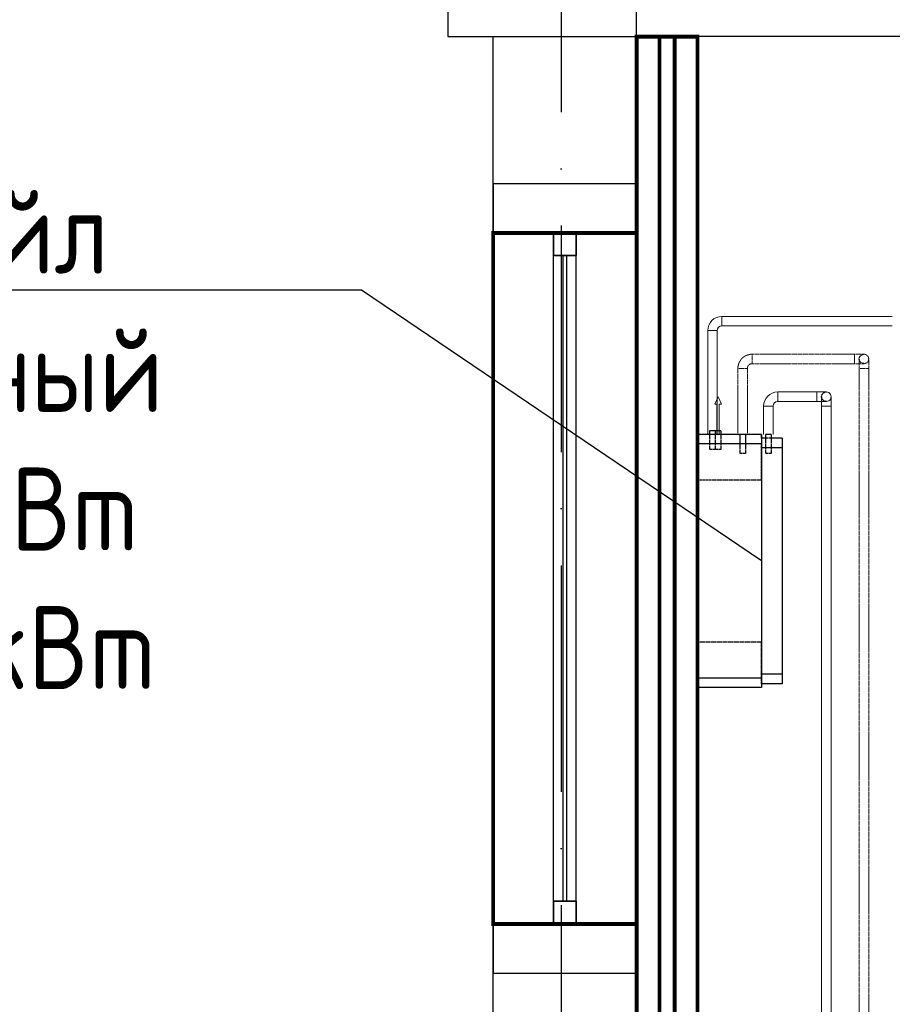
# Model space of a CAD drawing. Header units: millimetres. Extents: x 9824119 to 13672909, y -72394 to 462135.
# Tile 477 of 656: x 10293000 to 10295312, y 22306 to 24914. Entities that reach past the tile are written whole.
import ezdxf
from ezdxf import colors
from ezdxf.entities.mleader import LeaderData, LeaderLine
from ezdxf.math import Vec2, Vec3

# ---------------------------------------------------------------- set-up
doc = ezdxf.new("R2010")
doc.units = ezdxf.units.MM
for name, pattern in [('ACAD_ISO10W100', [18, 12, -3, 0, -3]), ('Hidden', [3, 2, -1]), ('UnderFloor', [7.5, 6, -1.5])]:
    doc.linetypes.add(name, pattern=pattern)
for name, color, linetype in [('1', 7, 'Continuous'), ('MAGI_GENERAL', 7, 'Continuous'), ('PIPE-H1', 7, 'Continuous'), ('PIPE-H1-COMPONENT-', 7, 'Continuous')]:
    doc.layers.add(name, color=color, linetype=linetype)
doc.layers.add('ОКНО (план)', color=5, linetype='Continuous', lineweight=30)
doc.styles.add('ISO_1.0', font='isocpeur.ttf')
doc.styles.add('ISOCPEUR', font='isocpeui.ttf')
doc.styles.add('СПДС', font='isocpeur.ttf')

# ---------------------------------------------------------------- blocks, each defined once
blk = doc.blocks.new('долдлолдолдоооо')
at = {"color": 253, "linetype": 'ByBlock', "lineweight": 25, "ltscale": 100}
for points in [[(1571867.7, 1477001.2), (1571367.7, 1477001.2), (1571367.7, 1476601.2), (1571867.7, 1476601.2)], [(1577467.7, 1476601.2), (1571867.7, 1476601.2), (1571867.7, 1476981.2), (1577467.7, 1476981.2)], [(1571867.7, 1476081.2), (1571487.7, 1476081.2), (1571487.7, 1476601.2), (1571867.7, 1476601.2)], [(1571867.7, 1476081.2), (1571867.7, 1476211.2), (1571487.7, 1476211.2), (1571487.7, 1476081.2)], [(1571867.7, 1473351.2), (1571487.7, 1473351.2), (1571487.7, 1474251.2), (1571867.7, 1474251.2)], [(1571867.7, 1474121.2), (1571867.7, 1474251.2), (1571487.7, 1474251.2), (1571487.7, 1474121.2)]]:
    blk.add_lwpolyline(points, close=True, dxfattribs=at)
at = {"color": 18, "linetype": 'ACAD_ISO10W100', "lineweight": 25, "ltscale": 50, "true_color": 0x000000}
blk.add_lwpolyline([(1571667.7, 1477001.2), (1571667.7, 1449070.1)], dxfattribs=at)
at = {"color": 253, "linetype": 'ByBlock', "lineweight": 25, "ltscale": 100, "const_width": 10}
for points in [[(1571867.7, 1476601.2), (1572028.7, 1476601.2), (1572028.7, 1453001.2), (1571867.7, 1453001.2)], [(1571928.2, 1476601.2), (1571968.3, 1476601.2), (1571968.3, 1453001.2), (1571928.2, 1453001.2)], [(1571867.7, 1476081.2), (1571487.7, 1476081.2), (1571487.7, 1474251.2), (1571867.7, 1474251.2)]]:
    blk.add_lwpolyline(points, close=True, dxfattribs=at)
at = {"color": 253, "lineweight": 25, "ltscale": 0.1}
for points in [[(1571647.7, 1474311.2), (1571647.7, 1476021.2)], [(1571647.7, 1474311.2), (1571647.7, 1476021.2)], [(1571707.7, 1474311.2), (1571707.7, 1476021.2)], [(1571707.7, 1474311.2), (1571707.7, 1476021.2)]]:
    blk.add_lwpolyline(points, dxfattribs=at)
at = {"layer": 'ОКНО (план)', "color": 253, "lineweight": 25}
for points in [[(1571647.7, 1476081.2), (1571707.7, 1476081.2), (1571707.7, 1476021.2), (1571647.7, 1476021.2)], [(1571707.7, 1476081.2), (1571647.7, 1476081.2), (1571647.7, 1476021.2), (1571707.7, 1476021.2)], [(1571647.7, 1474251.2), (1571707.7, 1474251.2), (1571707.7, 1474311.2), (1571647.7, 1474311.2)], [(1571707.7, 1474251.2), (1571647.7, 1474251.2), (1571647.7, 1474311.2), (1571707.7, 1474311.2)]]:
    blk.add_lwpolyline(points, close=True, dxfattribs=at)
for points in [[(1571672.7, 1474311.2), (1571672.7, 1476021.2)], [(1571672.7, 1474311.2), (1571672.7, 1476021.2)], [(1571682.7, 1474311.2), (1571682.7, 1476021.2)], [(1571682.7, 1474311.2), (1571682.7, 1476021.2)]]:
    blk.add_lwpolyline(points, dxfattribs=at)
blk = doc.blocks.new('_None')
blk = doc.blocks.new('*U2921')
at = {"layer": 'PIPE-H1', "color": 1, "linetype": 'Continuous', "lineweight": 20}
for p, q in [((10294860.7, 24127.8, 421), (10295312.3, 24127.8, 421)), ((10294860.7, 24102.8, 421), (10295312.3, 24102.8, 421))]:
    blk.add_line(p, q, dxfattribs=at)
blk = doc.blocks.new('*U2922')
at = {"layer": 'PIPE-H1', "color": 1, "linetype": 'Continuous', "lineweight": 20}
for major_axis in [(0, 37.5), (0, 12.5)]:
    blk.add_ellipse((10294860.7, 24090.3, 421), major_axis=major_axis, ratio=1, start_param=0, end_param=1.570796, dxfattribs=at)
at = {"layer": 'PIPE-H1', "color": 1, "linetype": 'Continuous', "lineweight": 20, "extrusion": (1, 0, 0)}
blk.add_ellipse((10294860.7, 24115.3, 421), major_axis=(0, 12.5), ratio=1, start_param=0, end_param=3.141593, dxfattribs=at)
at = {"layer": 'PIPE-H1', "color": 1, "linetype": 'Continuous', "lineweight": 20, "extrusion": (0, -1, 0)}
blk.add_ellipse((10294835.7, 24090.3, 421), major_axis=(12.5, 0), ratio=1, start_param=0, end_param=3.141593, dxfattribs=at)
blk = doc.blocks.new('*U2923')
at = {"layer": 'PIPE-H1', "color": 1, "linetype": 'Continuous', "lineweight": 20}
for p, q in [((10294823.2, 23815.3, 421), (10294823.2, 24090.3, 421)), ((10294848.2, 23815.3, 421), (10294848.2, 24090.3, 421))]:
    blk.add_line(p, q, dxfattribs=at)
blk = doc.blocks.new('*U2924')
at = {"layer": 'PIPE-H1', "color": 5, "linetype": 'Hidden', "lineweight": 20, "extrusion": (1, 0, 0)}
for centre in [(10295224.7, 23990.3, 37.5), (10295249.7, 23990.3, 37.5)]:
    blk.add_ellipse(centre, major_axis=(0, 0, -25), ratio=1, start_param=0, end_param=1.570796, dxfattribs=at)
at = {"layer": 'PIPE-H1', "color": 5, "linetype": 'Hidden', "lineweight": 20, "extrusion": (0, -1, 0)}
blk.add_ellipse((10295237.2, 23990.3, 12.5), major_axis=(12.5, 0), ratio=1, start_param=0, end_param=3.141593, dxfattribs=at)
blk = doc.blocks.new('*U2925')
at = {"layer": 'PIPE-H1', "color": 5, "linetype": 'Hidden', "lineweight": 20}
for p, q in [((10295224.7, 23990.3, 12.5), (10295224.7, 21169.1, 12.5)), ((10295249.7, 23990.3, 12.5), (10295249.7, 21169.1, 12.5))]:
    blk.add_line(p, q, dxfattribs=at)
blk = doc.blocks.new('*U2926')
at = {"layer": 'PIPE-H1', "color": 7, "linetype": 'Continuous', "lineweight": -3}
for p, q in [((10295237.2, 24015.3, 300), (10295237.2, 24015.3, 299)), ((10295237.2, 24015.3, 50), (10295237.2, 24015.3, 49))]:
    blk.add_line(p, q, dxfattribs=at)
blk = doc.blocks.new('*U2927')
at = {"layer": 'PIPE-H1', "color": 5, "linetype": 'Hidden', "lineweight": 20, "extrusion": (-1, 0, 0)}
blk.add_ellipse((10295212.2, 24015.3, 575), major_axis=(0, -12.5), ratio=1, start_param=0, end_param=3.141593, dxfattribs=at)
at = {"layer": 'PIPE-H1', "color": 5, "linetype": 'Hidden', "lineweight": 20, "extrusion": (0, 1, 0)}
for centre in [(10295212.2, 24027.8, 550), (10295212.2, 24002.8, 550)]:
    blk.add_ellipse(centre, major_axis=(0, 0, 25), ratio=1, start_param=0, end_param=1.570796, dxfattribs=at)
at = {"layer": 'PIPE-H1', "color": 1, "linetype": 'UnderFloor', "lineweight": -3, "extrusion": (0, 0, -1)}
blk.add_ellipse((10295237.2, 24015.3, 550), major_axis=(0, -12.5), ratio=1, start_param=0, end_param=3.141593, dxfattribs=at)
at = {"layer": 'PIPE-H1', "color": 5, "linetype": 'Hidden', "lineweight": 20, "extrusion": (0, 0, -1)}
blk.add_ellipse((10295237.2, 24015.3, 550), major_axis=(0, 12.5), ratio=1, start_param=0, end_param=3.141593, dxfattribs=at)
blk = doc.blocks.new('*U2928')
at = {"layer": 'PIPE-H1', "color": 5, "linetype": 'Hidden', "lineweight": 20}
for p, q in [((10294940.7, 24027.8, 575), (10295212.2, 24027.8, 575)), ((10294940.7, 24002.8, 575), (10295212.2, 24002.8, 575))]:
    blk.add_line(p, q, dxfattribs=at)
blk = doc.blocks.new('*U2929')
at = {"layer": 'PIPE-H1', "color": 5, "linetype": 'Hidden', "lineweight": 20}
for major_axis in [(0, 37.5), (0, 12.5)]:
    blk.add_ellipse((10294940.7, 23990.3, 575), major_axis=major_axis, ratio=1, start_param=0, end_param=1.570796, dxfattribs=at)
at = {"layer": 'PIPE-H1', "color": 5, "linetype": 'Hidden', "lineweight": 20, "extrusion": (1, 0, 0)}
blk.add_ellipse((10294940.7, 24015.3, 575), major_axis=(0, 12.5), ratio=1, start_param=0, end_param=3.141593, dxfattribs=at)
at = {"layer": 'PIPE-H1', "color": 5, "linetype": 'Hidden', "lineweight": 20, "extrusion": (0, -1, 0)}
blk.add_ellipse((10294915.7, 23990.3, 575), major_axis=(12.5, 0), ratio=1, start_param=0, end_param=3.141593, dxfattribs=at)
blk = doc.blocks.new('*U2930')
at = {"layer": 'PIPE-H1', "color": 5, "linetype": 'Hidden', "lineweight": 20}
for p, q in [((10294903.2, 23815.3, 575), (10294903.2, 23990.3, 575)), ((10294928.2, 23815.3, 575), (10294928.2, 23990.3, 575))]:
    blk.add_line(p, q, dxfattribs=at)
blk = doc.blocks.new('*U2931')
at = {"layer": 'PIPE-H1', "color": 82, "linetype": 'Continuous', "lineweight": 20, "extrusion": (1, 0, 0)}
for centre in [(10295125, 23890.3, 37.5), (10295150, 23890.3, 37.5)]:
    blk.add_ellipse(centre, major_axis=(0, 0, -25), ratio=1, start_param=0, end_param=1.570796, dxfattribs=at)
at = {"layer": 'PIPE-H1', "color": 82, "linetype": 'Continuous', "lineweight": 20, "extrusion": (0, -1, 0)}
blk.add_ellipse((10295137.5, 23890.3, 12.5), major_axis=(12.5, 0), ratio=1, start_param=0, end_param=3.141593, dxfattribs=at)
blk = doc.blocks.new('*U2932')
at = {"layer": 'PIPE-H1', "color": 82, "linetype": 'Continuous', "lineweight": 20}
for p, q in [((10295125, 23890.3, 12.5), (10295125, 21067.1, 12.5)), ((10295150, 23890.3, 12.5), (10295150, 21067.1, 12.5))]:
    blk.add_line(p, q, dxfattribs=at)
blk = doc.blocks.new('*U2933')
at = {"layer": 'PIPE-H1', "color": 7, "linetype": 'Continuous', "lineweight": -3}
blk.add_line((10295137.5, 23915.3, 285), (10295137.5, 23915.3, 284), dxfattribs=at)
blk = doc.blocks.new('*U2934')
at = {"layer": 'PIPE-H1', "color": 82, "linetype": 'Continuous', "lineweight": 20, "extrusion": (-1, 0, 0)}
blk.add_ellipse((10295112.5, 23915.3, 560), major_axis=(0, -12.5), ratio=1, start_param=0, end_param=3.141593, dxfattribs=at)
at = {"layer": 'PIPE-H1', "color": 82, "linetype": 'Continuous', "lineweight": 20, "extrusion": (0, 1, 0)}
for centre in [(10295112.5, 23927.8, 535), (10295112.5, 23902.8, 535)]:
    blk.add_ellipse(centre, major_axis=(0, 0, 25), ratio=1, start_param=0, end_param=1.570796, dxfattribs=at)
at = {"layer": 'PIPE-H1', "color": 1, "linetype": 'UnderFloor', "lineweight": -3, "extrusion": (0, 0, -1)}
blk.add_ellipse((10295137.5, 23915.3, 535), major_axis=(0, -12.5), ratio=1, start_param=0, end_param=3.141593, dxfattribs=at)
at = {"layer": 'PIPE-H1', "color": 82, "linetype": 'Continuous', "lineweight": 20, "extrusion": (0, 0, -1)}
blk.add_ellipse((10295137.5, 23915.3, 535), major_axis=(0, 12.5), ratio=1, start_param=0, end_param=3.141593, dxfattribs=at)
blk = doc.blocks.new('*U2935')
at = {"layer": 'PIPE-H1', "color": 82, "linetype": 'Continuous', "lineweight": 20}
for p, q in [((10295008.7, 23927.8, 560), (10295112.5, 23927.8, 560)), ((10295008.7, 23902.8, 560), (10295112.5, 23902.8, 560))]:
    blk.add_line(p, q, dxfattribs=at)
blk = doc.blocks.new('*U2936')
at = {"layer": 'PIPE-H1', "color": 82, "linetype": 'Continuous', "lineweight": 20}
for major_axis in [(0, 37.5), (0, 12.5)]:
    blk.add_ellipse((10295008.7, 23890.3, 560), major_axis=major_axis, ratio=1, start_param=0, end_param=1.570796, dxfattribs=at)
at = {"layer": 'PIPE-H1', "color": 82, "linetype": 'Continuous', "lineweight": 20, "extrusion": (1, 0, 0)}
blk.add_ellipse((10295008.7, 23915.3, 560), major_axis=(0, 12.5), ratio=1, start_param=0, end_param=3.141593, dxfattribs=at)
at = {"layer": 'PIPE-H1', "color": 82, "linetype": 'Continuous', "lineweight": 20, "extrusion": (0, -1, 0)}
blk.add_ellipse((10294983.7, 23890.3, 560), major_axis=(12.5, 0), ratio=1, start_param=0, end_param=3.141593, dxfattribs=at)
blk = doc.blocks.new('*U2937')
at = {"layer": 'PIPE-H1', "color": 82, "linetype": 'Continuous', "lineweight": 20}
for p, q in [((10294971.2, 23815.3, 560), (10294971.2, 23890.3, 560)), ((10294996.2, 23815.3, 560), (10294996.2, 23890.3, 560))]:
    blk.add_line(p, q, dxfattribs=at)
blk = doc.blocks.new('*U2979')
at = {"layer": 'PIPE-H1-COMPONENT-', "color": 7, "linetype": 'Continuous', "lineweight": -3}
blk.add_line((10294835.7, 23815.3, 421), (10294835.7, 23815.3, 420), dxfattribs=at)
blk = doc.blocks.new('*U2980')
at = {"layer": 'PIPE-H1-COMPONENT-', "color": 11, "linetype": 'Continuous', "lineweight": 20}
for p, q in [((10294850.7, 23915.3, 360), (10294841.7, 23895.3, 360)), ((10294859.7, 23895.3, 360), (10294850.7, 23915.3, 360)), ((10294841.7, 23895.3, 360), (10294847.7, 23895.3, 360)), ((10294847.7, 23895.3, 360), (10294847.7, 23815.3, 360)), ((10294853.7, 23815.3, 360), (10294853.7, 23895.3, 360)), ((10294853.7, 23895.3, 360), (10294859.7, 23895.3, 360)), ((10294847.7, 23815.3, 360), (10294853.7, 23815.3, 360))]:
    blk.add_line(p, q, dxfattribs=at)
at = {"layer": 'PIPE-H1-COMPONENT-', "color": 11, "linetype": 'Continuous', "lineweight": 20, "extrusion": (0, 1, 0)}
blk.add_circle((-10294850.7, 360, 23815.3), 7.5, dxfattribs=at)
blk = doc.blocks.new('*U2981')
at = {"layer": 'MAGI_GENERAL', "color": 1, "linetype": 'UnderFloor', "lineweight": -3}
for p, q in [((10294858.2, 23815.3, 100), (10294795.7, 23815.3, 100)), ((10294795.7, 23815.3, 100), (10294795.7, 23815.3)), ((10294795.7, 23815.3, 535.5), (10294795.7, 23815.3, 100)), ((10294858.2, 23815.3, 100), (10294795.7, 23815.3, 100)), ((10294828.2, 23815.3, 421), (10294828.2, 23775.3, 421)), ((10294843.2, 23815.3, 421), (10294843.2, 23775.3, 421)), ((10294858.2, 23815.3, 360), (10294858.2, 23775.3, 360)), ((10294923.2, 23815.3, 100), (10294908.2, 23815.3, 100)), ((10294923.2, 23815.3, 535.5), (10294908.2, 23815.3, 535.5)), ((10294923.2, 23815.3, 100), (10294908.2, 23815.3, 100)), ((10294965.7, 23805.3, 100), (10294965.7, 23815.3, 100)), ((10294965.7, 23815.3, 100), (10294965.7, 23815.3)), ((10294965.7, 23815.3, 100), (10294965.7, 23815.3, 535.5)), ((10294965.7, 23805.3, 100), (10294965.7, 23815.3, 100)), ((10294795.7, 23790.3, 100), (10294795.7, 23695.3, 100)), ((10294795.7, 23790.3, 100), (10294795.7, 23145.3, 100)), ((10294908.2, 23804.8, 575), (10294908.2, 23765.3, 575)), ((10294923.2, 23804.8, 575), (10294923.2, 23765.3, 575)), ((10294965.7, 23805.3, 535.5), (10294965.7, 23805.3, 100)), ((10294991.2, 23805.3, 100), (10294965.7, 23805.3, 100)), ((10294965.7, 23780.3, 620), (10294965.7, 23790.3, 586.2)), ((10294991.2, 23805.3, 535.5), (10294976.2, 23805.3, 535.5)), ((10294976.2, 23798, 560), (10294976.2, 23765.3, 560)), ((10294991.2, 23798, 560), (10294991.2, 23765.3, 560)), ((10295020.7, 23805.3, 100), (10295020.7, 23805.3, 535.5)), ((10294965.7, 23780.3, 100), (10294965.7, 23155.3, 100)), ((10294965.7, 23695.3, 100), (10294965.7, 23780.3, 100)), ((10294795.7, 23695.3, 100), (10294965.7, 23695.3, 100)), ((10294795.7, 23695.3, 100), (10294795.7, 23695.3)), ((10294965.7, 23695.3, 100), (10294965.7, 23695.3)), ((10294965.7, 23265.3, 100), (10294795.7, 23265.3, 100)), ((10294795.7, 23265.3, 100), (10294795.7, 23265.3)), ((10294795.7, 23265.3, 100), (10294795.7, 23145.3, 100)), ((10294965.7, 23155.3, 100), (10294965.7, 23265.3, 100)), ((10294965.7, 23265.3, 100), (10294965.7, 23265.3)), ((10294965.7, 23155.3, 100), (10294965.7, 23180.3, 100)), ((10294965.7, 23155.3, 535.5), (10294965.7, 23170.3, 586.2)), ((10294795.7, 23145.3, 100), (10294795.7, 23145.3)), ((10294795.7, 23145.3, 100), (10294795.7, 23145.3, 535.5)), ((10294965.7, 23155.3, 100), (10294965.7, 23155.3, 535.5)), ((10294965.7, 23145.3, 100), (10294965.7, 23145.3)), ((10294965.7, 23145.3, 535.5), (10294965.7, 23145.3, 100)), ((10295020.7, 23155.3, 535.5), (10295020.7, 23155.3, 100))]:
    blk.add_line(p, q, dxfattribs=at)
at = {"layer": 'MAGI_GENERAL', "color": 7, "linetype": 'Continuous', "lineweight": -3}
for p, q in [((10294908.2, 23815.3, 535.5), (10294795.7, 23815.3, 535.5)), ((10294795.7, 23790.3, 630), (10294795.7, 23815.3, 535.5)), ((10294828.2, 23825.3, 421), (10294828.2, 23815.3, 421)), ((10294843.2, 23825.3, 421), (10294843.2, 23815.3, 421)), ((10294858.2, 23825.3, 360), (10294858.2, 23815.3, 360)), ((10294908.2, 23815.3, 575), (10294908.2, 23804.8, 575)), ((10294923.2, 23815.3, 575), (10294923.2, 23804.8, 575)), ((10294965.7, 23815.3, 535.5), (10294923.2, 23815.3, 535.5)), ((10294965.7, 23815.3, 535.5), (10294965.7, 23790.3, 630)), ((10294976.2, 23815.3, 560), (10294976.2, 23798, 560)), ((10294991.2, 23815.3, 560), (10294991.2, 23798, 560)), ((10294795.7, 23170.3, 630), (10294795.7, 23790.3, 630)), ((10294965.7, 23790.3, 630), (10294795.7, 23790.3, 630)), ((10294976.2, 23805.3, 535.5), (10294965.7, 23805.3, 535.5)), ((10294965.7, 23790.3, 630), (10294965.7, 23170.3, 630)), ((10295020.7, 23805.3, 535.5), (10294991.2, 23805.3, 535.5)), ((10295020.7, 23805.3, 535.5), (10295020.7, 23780.3, 620)), ((10295020.7, 23780.3, 620), (10294965.7, 23780.3, 620)), ((10295020.7, 23780.3, 620), (10295020.7, 23180.3, 620)), ((10294795.7, 23145.3, 535.5), (10294795.7, 23170.3, 630)), ((10294965.7, 23170.3, 630), (10294795.7, 23170.3, 630)), ((10295020.7, 23180.3, 620), (10294965.7, 23180.3, 620)), ((10294965.7, 23170.3, 630), (10294965.7, 23145.3, 535.5)), ((10295020.7, 23180.3, 620), (10295020.7, 23155.3, 535.5)), ((10294965.7, 23145.3, 535.5), (10294795.7, 23145.3, 535.5)), ((10295020.7, 23155.3, 535.5), (10294965.7, 23155.3, 535.5))]:
    blk.add_line(p, q, dxfattribs=at)
at = {"layer": 'MAGI_GENERAL', "color": 7, "linetype": 'Continuous', "lineweight": -3, "extrusion": (0, -1, 0)}
for centre in [(10294835.7, 23825.3, 421), (10294850.7, 23825.3, 360), (10294915.7, 23815.3, 575), (10294983.7, 23815.3, 560)]:
    blk.add_ellipse(centre, major_axis=(7.5, 0), ratio=1, start_param=0, end_param=3.141593, dxfattribs=at)
at = {"layer": 'MAGI_GENERAL', "color": 1, "linetype": 'UnderFloor', "lineweight": -3, "extrusion": (0, -1, 0)}
for centre in [(10294835.7, 23775.3, 421), (10294850.7, 23775.3, 360), (10294915.7, 23765.3, 575), (10294983.7, 23765.3, 560)]:
    blk.add_ellipse(centre, major_axis=(7.5, 0), ratio=1, start_param=0, end_param=3.141593, dxfattribs=at)

msp = doc.modelspace()

# ---------------------------------------------------------------- block references
msp.add_blockref('долдлолдолдоооо', (8722767.2, -1451732.3))
at = {"layer": 'PIPE-H1'}
for name in ['*U2927', '*U2924', '*U2926', '*U2925', '*U2935', '*U2934', '*U2931', '*U2933', '*U2932']:
    msp.add_blockref(name, (0, 0), dxfattribs=at)

# ---------------------------------------------------------------- next in the draw order: leaders
at = {"color": 5, "lineweight": 25, "ltscale": 15}
ml = msp.add_multileader_mtext('Standard', dxfattribs=at)
ml.set_content('{\\fGOST Common|b0|i0|c204|p34;\\W0.9;\\C256;Фанкойл напольный Qx=3,1kBm Qm=3,5kBm}', color=14, style='СПДС')
ml.set_leader_properties()
ml.set_arrow_properties(name='NONE')
ml.build(insert=Vec2(0, 0))
ml.multileader.update_dxf_attribs({"text_left_attachment_type": 6, "text_right_attachment_type": 6, "dogleg_length": 0.36, "arrow_head_size": 100})
ctx = ml.context
ctx.base_point, ctx.char_height, ctx.arrow_head_size, ctx.plane_origin = Vec3(10291537.2, 24197.3, 630), 220, 100, Vec3(10285997.1, 37199.5, 630)
ctx.left_attachment, ctx.right_attachment, ctx.text_align_type = 6, 6, 1
notes = []
notes.append((ctx, [(0, (1, 1, 0), (10293906.2, 24197.3, 630), (-1, 0), 0.36, [(1, [(10294965.7, 23480.3, 630)], 0, [])])]))
ctx.mtext.insert, ctx.mtext.width, ctx.mtext.defined_height, ctx.mtext.alignment, ctx.mtext.flow_direction = Vec3(10292721.5, 24461.3, 630), 2438.932, 630, 2, 5
ctx.mtext.has_bg_fill, ctx.mtext.bg_color, ctx.mtext.bg_scale_factor, ctx.mtext.bg_transparency, ctx.mtext.use_window_bg_color = 1, -1027028792, 1.5, 0, 1
for ctx, leaders in notes:
    for number, flags, end, landing, length, lines in leaders:
        leader = LeaderData()
        leader.index, (leader.has_last_leader_line, leader.has_dogleg_vector, leader.attachment_direction) = number, flags
        leader.last_leader_point, leader.dogleg_vector, leader.dogleg_length = Vec3(end), Vec3(landing), length
        for number, points, colour, breaks in lines:
            line = LeaderLine()
            line.index, line.vertices, line.color, line.breaks = number, Vec3.list(points), colors.encode_raw_color(colour), breaks
            leader.lines.append(line)
        ctx.leaders.append(leader)

# ---------------------------------------------------------------- next in the draw order: block references
at = {"layer": 'MAGI_GENERAL'}
msp.add_blockref('*U2981', (0, 0), dxfattribs=at)
at = {"layer": 'PIPE-H1'}
for name in ['*U2922', '*U2921', '*U2923', '*U2929', '*U2928', '*U2930', '*U2936', '*U2937']:
    msp.add_blockref(name, (0, 0), dxfattribs=at)
at = {"layer": 'PIPE-H1-COMPONENT-'}
for name in ['*U2980', '*U2979']:
    msp.add_blockref(name, (0, 0), dxfattribs=at)

# ---------------------------------------------------------------- next in the draw order: texts
at = {"char_height": 300, "attachment_point": 1, "style": 'ISOCPEUR'}
for s, insert, width in [('\\pi13638.10589;{\\fISOCPEUR|b0|i0|c204|p34;\\H1.66667x;\\L\\C7;\\P\\pi10874.35036;\\H1.1x;Общие указания\\l\\P\\pi13638.10589;\\P\\pi-900,l1200,t1200;\\H0.72727x;1.^IПроект выполнен на основании задания заказчика и задания на проектирование архитектурно-строительных чертежей.\\P2.^IПроект соответствует действующим нормам :\\P\\pl900,t900;\\fSymbol|b0|i0|c2|p18;·^I\\fISOCPEUR|b0|i0|c204|p34;КМК 2. 04.05-97* "Отопление, вентиляция и кондиционирование воздуха".\\P\\fSymbol|b0|i0|c2|p18;·^I\\fISOCPEUR|b0|i0|c204|p34;ШНК 2.08.02-09* "Общественные здания и сооружение" \\P\\fSymbol|b0|i0|c2|p18;·^I\\fISOCPEUR|b0|i0|c204|p34;КМК 2.01.01-94 "Климатические и физико-геологические данные для проектирования".\\P\\fSymbol|b0|i0|c2|p18;·^I\\fISOCPEUR|b0|i0|c204|p34;КМК 2.01.04-97* "Строительная теплотехника".\\P\\fSymbol|b0|i0|c2|p18;·^I\\fISOCPEUR|b0|i0|c204|p34;ГОСТ 21.602-2003 "Правила выполнения рабочей документации отопления, вентиляции и кондиционирования".\\P\\fSymbol|b0|i0|c2|p18;·^I\\fISOCPEUR|b0|i0|c204|p34;ШНК \\fISOCPEUR|b0|i0|c186|p34;2.01.02-04\\fISOCPEUR|b0|i0|c204|p34; - \\fISOCPEUR|b0|i0|c186|p34;"\\fISOCPEUR|b0|i0|c204|p34;Пожарная безопасность зданий и сооружений\\fISOCPEUR|b0|i0|c186|p34;"\\fISOCPEUR|b0|i0|c204|p34;;\\P\\pl1200,t1200;3.^I  Расчетные параметры наружного воздуха для проектирования отопления, вентиляции и кондиционирования воздуха приняты по КМК 2.01.01-94.\\P\\pi-300,l300,tz;      Для проектирования отопления, вентиляции и кондиционирования воздуха: \\P\\pl1500,t1500;-^IХолодный  период  года Тн\\fISOCPEUR|b0|i0|c186|p34;=-14.0°C\\fISOCPEUR|b0|i0|c204|p34;; I=-12,4 кДж/кг (Парам. Б);\\P-^IТеплый  период  года Тн=33°C; I=55,7 кДж/кг  (Парам. А);\\P-^IТеплый  период  года Тн=37,5°C; I=65,2 кДж/кг (Парам. Б);\\P-^IСкорость ветра  - V=1,6 м/сек - холодный период;\\P-^IСкорость ветра  - V=1,9 м/сек - теплый  период;\\P-^IПродолжительность отопительного периода  Zот.пер.=129суток;\\P-^IСредняя температура отопительного периода  tот.пер.=2,7°C;\\P-^IБарометрическое давление в районе строительства Рбар=950 Гпа.\\P\\pi600,l0,tz;\\P\\pi11458.1097;\\LТЕПЛОСНАБЖЕНИЕ\\P\\pi13638.10589;\\l\\P\\pi0;\\C0;В качестве источника тепла выбран установленный во дворе здания тепловой насос, рассчитанный на работу в температурном режиме 40–30 °C.^J^JСистема отопления спроектирована как двухтрубная, в ней используются напольный фанкойл.\\P^JОсновным источником тепла является тепловой насос. \\P^JОсновное охлаждение осуществляется с помощью\\Pтепловых насосов. Для отвода конденсата, образующегося в фанкойлах, предусмотрены дренажные трубы. Основные водосточные и обратные трубы выполнены из полипропилена. \\P\\pi600;^JОсновные подающие и обратные трубы выполнены из полипропилена. Слив воды из системы осуществляется через регулировочный узел. Для снижения теплопотерь через трубы выполнены работы по теплоизоляции.\\C7; \\P\\pi12278.10827;\\LОТОПЛЕНИЕ\\l\\P\\pi0;  Для достижения  комфортных условий в зимнее время и компенсации теплопотерь в помещениях установлены \\C0;фанкойл\\C7;ы обеспечивающие в помещениях нормируемую температуру воздуха:\\P\\pi-300,l1500,t1500;-^IКабинет врача +20°C.\\P-^IЗал       +22°C.\\P-^IФизиотерапия     +21°C.\\P\\pi0,l0,tz;   На каждом приборе предусматривается устанавка термостатического клапана и запорного крана. Рекомендуется применить трубопроводы стабильные полипропиленовые. Система теплоснабжения \\C0;фанкойл\\C7;ов двухтрубная с принудительной циркуляцией, горизонтальная. Удаление воздуха осуществляется из воздухоспускных кранов установленных в \\C0;фанкойл\\C7;ах. Все монтажные и наладочные работы проводить в соответствии с нормативными документами и инструкциям фирм-изготовителя.}', (9986122.2, 27067.1), 27276.212), ('{\\fISOCPEUR|b0|i0|c204|p34;\\C7;^I\\A1;\\L\\P\\pi10515.36534;\\H1.33333x;ВЕНТИЛЯЦИЯ\\P\\pi0;\\l^IВ здании предусмотрена приточно-вытяжная вентиляция с естественным и \\Pмеханическим побуждением, для функционально различных и конструктивно раздельных групп \\Pпомещений.   ^I  \\P^IТакже предусматривается естественная вентиляция с удалением и поступлением воздуха через окна и двери.\\P^IУдаление воздуха из помещений производится с помощью вытяжных решеток.\\P^IМатериал воздуховодов - тонколистовая оцинкованная сталь по ГОСТ 14918-80.\\P^IВоздуховоды систем вытяжной вентиляции выполняются класса "Н" (нормально плотный).\\P^IМонтаж систем вентиляции выполнить в соответствии с \\A0;КМК 3.05.01.-9\\A1;7\\P\\A0;\\L\\P\\pi12075.36144;\\P\\pi7995.37164;ПРИМЕЧАНИЯ (ТЕПЛОСНАБЖЕНИЕ)\\P\\pi-900,l900,t900;\\l1.^IЧертеж читать совместно со спецификацией и с другими разделами проекта.\\P2.^IМонтаж оборудования и трубопроводов производить в соответствии с местными \\P\\pi0;действующими нормами и правилами, и требованиями завода-изготовителя оборудования.\\P\\pi-900;3.^IТрубопроводы системы теплоснабжения радиаторов приняты полипропиленовыми.\\P4.^IНа планах и схемах указаны наружный диаметр и толщина стенки полипропиленовых \\P\\pi0;трубопроводов.\\P\\pi-900;5.^IПриборы и трубопроводы нанесены условно.\\P6.^IУклон трубопроводов выполнить согласно схемам в сторону ближайшего вертикального \\P\\pi0;стояка.\\P\\pi-900;7.^IВсе отметки указаны от уровня пола этажа. \\P8.^IКрепить трубу в штробе каждые 2 метра.\\P9.^IТрубопроводы отопления, прокладываемые в полу покрыть трубчатой тепловой изоляцией \\P\\pi0;из вспученного полителена "Isocom" толщиной 9 мм.\\P\\pi-900;10.^IДиаметры запорно-регулирующей арматуры и фильтров соответствуют диаметру \\P\\pi0;трубопроводов, если не указано иное.\\P\\pi3390,l600,tz;\\P\\pi5455.37799,l0;\\LПРИМЕЧАНИЯ (ВЕНТИЛЯЦИЯ И КОНДИЦИОНИРОВАНИЕ)\\l\\P\\pi-900,l900,t900;1.^IВентиляционные системы показаны условно.\\P2.^IЧертеж читать совместно со спецификацией и остальными разделами проекта \\P3.^IВсе неплотности при пересечении инженерными коммуникациями огнестойких стен, \\P\\pi0;перекрытий и перегородок заделать материалами, соответствующими по степени \\Pогнестойкости пересекаемым ограждениям.\\P\\pi-900;4.^IВ сан-узлах двери не оборудованные переточными решетками, предусмотреть с \\P\\pi0;подрезкой дверного полотна, высота щели не менее 20 мм. Если конструкция дверей не \\Pпозволяет предусмотреть щели в нижней части, то необходимо выполнить установку \\Pжалюзийной решетки в нижней половине двери.\\P\\pi-900;5.^IРазместить все приборы для измерения температуры, давления и скорости потока в \\P\\pi0;доступных местах с прямыми секциями труб или воздуховодов наверху или внизу, \\Pсогласно рекомендациям завода изготовителя для точности показаний.\\P\\pi-900;6.^IУстановить расположение диффузоров, отдушин и вентиляционных решеток согласно \\P\\pi0;архитектурным планам потолка, освещения и другим деталям/узлам потолка и \\Pвыполнить незначительные изменения для обеспечения соответствия.\\P\\pi-900;7.^IМонтаж оборудования выполнить в соответствии с местными нормами и правилами, а \\P\\pi0;так же требованиями завода-изготовителя оборудования \\P\\pi-900;8.^IВсе отметки оборудований даны от пола этажа.\\P}', (10015733.6, 26003.4), 24350.724)]:
    msp.add_mtext(s, dxfattribs=dict(at, insert=insert, width=width))
at = {"layer": '1', "lineweight": 20, "ltscale": 50, "insert": (10047177.2, 25279.7), "char_height": 350, "attachment_point": 1, "style": 'ISO_1.0'}
msp.add_mtext_dynamic_manual_height_columns('\\pi786.44418;Наименование расчетного параметра', width=9937.888, gutter_width=1750, heights=[0], dxfattribs=at)

doc.saveas('drawing.dxf')
